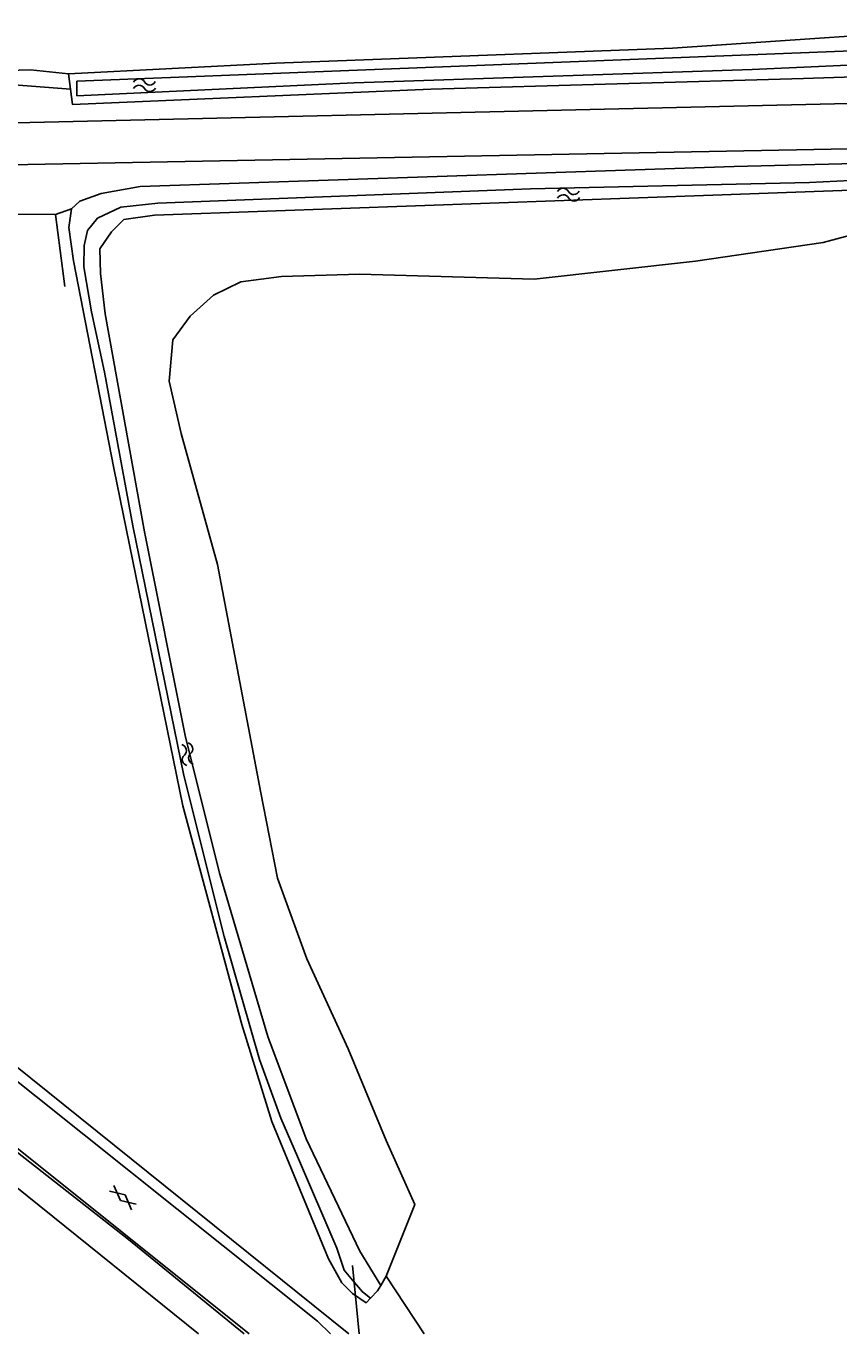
# Model space of a CAD drawing. Extents: x 133000 to 136000, y 400500 to 403500.
# Drawn here: x 134877.1 to 134933.2, y 400500 to 400590.4 of the extents above; entities that cross this region are included whole.
import ezdxf

# ---------------------------------------------------------------- set-up
doc = ezdxf.new("R2010")
doc.units = 0
for name, color, linetype in [('gg-afsc-erfafscheiding', 7, 'Continuous'), ('gg-knt-bronhoudergrens', 7, 'Continuous'), ('gg-knt-onverhard', 7, 'Continuous'), ('gg-knt-verharding', 7, 'Continuous'), ('gg-kntw-bovenkant insteek waterloop', 7, 'Continuous'), ('gg-kntw-waterlijn', 7, 'Continuous'), ('gg-kwrk-duiker nz buis', 7, 'Continuous'), ('gt-grn-groengrens', 7, 'Continuous'), ('gt-grn-vlakafsluiter', 7, 'Continuous'), ('gt-symb-gesloten verharding', 7, 'Continuous'), ('gt-symb-watersymbool', 7, 'Continuous')]:
    doc.layers.add(name, color=color, linetype=linetype)

# ---------------------------------------------------------------- blocks, each defined once
blk = doc.blocks.new('gt0-WA')
at = {"layer": 'gt-symb-watersymbool'}
for centre, start, end in [((-0.323, 0.022), 28.07249, 151.92751), ((0.427, 0.422), 208.07248, 331.92751), ((-0.323, -0.428), 28.07249, 151.92751), ((0.427, -0.028), 208.07248, 331.92751)]:
    blk.add_arc(centre, 0.425, start, end, dxfattribs=at)
blk = doc.blocks.new('gt0-GESVH1')
at = {"layer": 'gt-symb-gesloten verharding'}
for p, q in [((-0.992, -0.261), (0.008, 0.239)), ((0.008, -0.261), (-0.992, 0.239)), ((0.008, 0.239), (1.008, -0.261)), ((1.008, 0.239), (0.008, -0.261))]:
    blk.add_line(p, q, dxfattribs=at)

msp = doc.modelspace()

# ---------------------------------------------------------------- linework, layer by layer
at = {"layer": 'gg-afsc-erfafscheiding'}
for p, q in [((134859.839, 400577.433), (134879.102, 400577.337)), ((134879.102, 400577.337), (134879.751, 400572.379))]:
    msp.add_line(p, q, dxfattribs=at)
at = {"layer": 'gg-knt-bronhoudergrens'}
msp.add_line((134873.567, 400587.234), (134877.382, 400587.351), dxfattribs=at)
at = {"layer": 'gg-knt-onverhard'}
for points in [[(134798.147, 400579.872), (134800.18, 400581.361), (134810.84, 400582.159), (134985.5, 400586.219), (135000, 400582.666)], [(134807.447, 400573.792), (134807.34, 400578.419), (134810.82, 400579.53), (134985.77, 400582.87), (134995.02, 400577.379)]]:
    msp.add_lwpolyline(points, dxfattribs=at)
at = {"layer": 'gg-knt-verharding'}
msp.add_line((134828.884, 400550.898), (134892.469, 400500), dxfattribs=at)
msp.add_lwpolyline([(134833.532, 400551.831), (134835.8, 400549.921), (134897.2, 400500.87), (134898.089, 400500)], dxfattribs=at)
at = {"layer": 'gg-kntw-bovenkant insteek waterloop'}
msp.add_line((134901.947, 400503.986), (134901.567, 400503.34), dxfattribs=at)
for points in [[(134880.009, 400587.062), (134894.321, 400587.792), (134921.727, 400588.849), (134944.089, 400590.359), (134963.833, 400590.32), (134975.022, 400590.122)], [(134975.022, 400590.122), (134975.193, 400587.71), (134973.293, 400587.536), (134954.55, 400587.535), (134930.763, 400586.733), (134905.025, 400586.009), (134880.275, 400584.946), (134880.009, 400587.062)], [(134880.207, 400577.742), (134880.774, 400578.277), (134882.267, 400578.789), (134884.957, 400579.274), (134925.97, 400580.65), (134936.206, 400580.916), (134936.855, 400580.672), (134937.358, 400580.125), (134937.38, 400579.36), (134937.345, 400578.104), (134936.594, 400577.368), (134935.567, 400576.34)], [(134880.207, 400577.742), (134880.014, 400576.444), (134880.349, 400574.151), (134883.128, 400559.823), (134887.907, 400536.476), (134891.963, 400521.38), (134894.051, 400514.679), (134897.951, 400505.187), (134898.883, 400503.522), (134899.613, 400502.777), (134900.571, 400502.146), (134900.869, 400502.462)], [(134935.567, 400576.34), (134932.134, 400575.41), (134923.304, 400574.131), (134912.173, 400572.88), (134900.095, 400573.223), (134894.709, 400573.068), (134891.913, 400572.681), (134890.015, 400571.761), (134888.397, 400570.317), (134887.204, 400568.677), (134886.95, 400565.838), (134887.775, 400562.216), (134890.3, 400553.153), (134893.296, 400537.391), (134894.447, 400531.485), (134896.459, 400525.908), (134899.322, 400519.701), (134901.942, 400513.357), (134903.918, 400508.94), (134901.947, 400503.986)], [(134828.475, 400550.387), (134844.466, 400537.969), (134864.519, 400521.881), (134884.151, 400506.51), (134892.129, 400500)], [(134827.327, 400548.831), (134839.794, 400538.958), (134867.882, 400516.984), (134888.978, 400500)], [(134901.567, 400503.34), (134901.354, 400502.978), (134900.869, 400502.462)]]:
    msp.add_lwpolyline(points, dxfattribs=at)
at = {"layer": 'gg-kntw-waterlijn'}
for points in [[(134880.578, 400586.552), (134880.578, 400585.548), (134899.733, 400586.436), (134927.216, 400587.355), (134945.563, 400588.189), (134959.104, 400588.266), (134973.725, 400587.962), (134974.433, 400588.385), (134974.334, 400589.203), (134972.394, 400589.333), (134953.821, 400589.427), (134940.573, 400588.906), (134911.711, 400587.771), (134880.578, 400586.552)], [(134934.959, 400579.751), (134931.184, 400579.565), (134911.922, 400579.11), (134886.17, 400578.118), (134883.606, 400577.848), (134882.012, 400577.093), (134881.323, 400576.228), (134881.089, 400575.205), (134881.066, 400573.729), (134881.588, 400570.608), (134882.484, 400566.46), (134884.441, 400555.825), (134887.956, 400538.588), (134890.75, 400527.459), (134893.193, 400518.966), (134894.675, 400514.901), (134895.821, 400512.265), (134898.544, 400505.931), (134899.035, 400504.404), (134899.614, 400503.71), (134900.307, 400502.903), (134900.869, 400502.462)], [(134901.567, 400503.34), (134900.12, 400505.715), (134896.42, 400513.473), (134893.765, 400520.549), (134890.446, 400531.774), (134888.075, 400541.22), (134885.251, 400555.411), (134882.542, 400570.491), (134882.216, 400573.266), (134882.155, 400574.98), (134882.963, 400576.152), (134883.833, 400576.997), (134885.939, 400577.297), (134893.694, 400577.568), (134924.519, 400578.679), (134935.971, 400579.104)]]:
    msp.add_lwpolyline(points, dxfattribs=at)
at = {"layer": 'gg-kwrk-duiker nz buis'}
for p, q in [((134880.142, 400586.004), (134872.3, 400586.607)), ((134899.616, 400504.732), (134900.079, 400500))]:
    msp.add_line(p, q, dxfattribs=at)
at = {"layer": 'gt-grn-groengrens'}
for p, q in [((134877.382, 400587.351), (134880.009, 400587.062)), ((134848.878, 400540.574), (134899.361, 400500))]:
    msp.add_line(p, q, dxfattribs=at)
at = {"layer": 'gt-grn-vlakafsluiter'}
for p, q in [((134880.207, 400577.742), (134879.102, 400577.337)), ((134901.947, 400503.986), (134904.572, 400500))]:
    msp.add_line(p, q, dxfattribs=at)

# ---------------------------------------------------------------- block references
at = {"layer": 'gt-symb-gesloten verharding', "rotation": -39.64417495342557}
msp.add_blockref('gt0-GESVH1', (134883.753, 400509.423), dxfattribs=at)
at = {"layer": 'gt-symb-watersymbool'}
for p, rotation in [((134885.193, 400586.284), 1.3175706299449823), ((134914.482, 400578.718), 1.3175706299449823), ((134888.211, 400540.097), -76.2835306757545)]:
    msp.add_blockref('gt0-WA', p, dxfattribs=dict(at, rotation=rotation))

doc.saveas('drawing.dxf')
